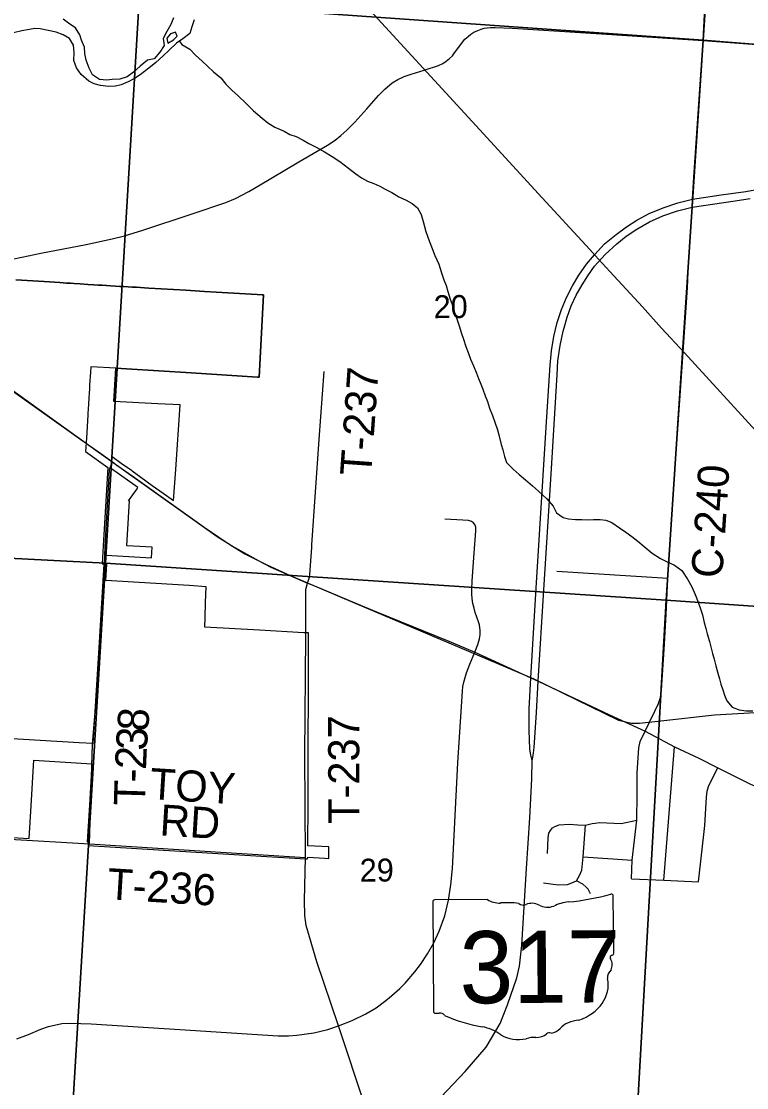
# Model space of a CAD drawing. Extents: x 114843 to 284848, y 317643 to 566895.
# Drawn here: x 229228 to 236223, y 344335 to 354619 of the extents above; entities that cross this region are included whole.
import ezdxf

# ---------------------------------------------------------------- set-up
doc = ezdxf.new("R2010")
doc.units = 0
for name, color, linetype in [('GM_X_City_Street', 7, 'Continuous'), ('GM_X_Corporation', 7, 'Continuous'), ('GM_X_County_Road', 7, 'Continuous'), ('GM_X_County_Road_Text', 7, 'Continuous'), ('GM_X_Major_River', 7, 'Continuous'), ('GM_X_Minor_River', 7, 'Continuous'), ('GM_X_Rail_Line', 7, 'Continuous'), ('GM_X_Section', 7, 'Continuous'), ('GM_X_Section_Text', 7, 'Continuous'), ('GM_X_State_Location', 7, 'Continuous'), ('GM_X_State_Route', 7, 'Continuous'), ('GM_X_State_Shield', 7, 'Continuous'), ('GM_X_Township_Road', 7, 'Continuous'), ('GM_X_Township_Road_Text', 7, 'Continuous')]:
    doc.layers.add(name, color=color, linetype=linetype)

msp = doc.modelspace()

# ---------------------------------------------------------------- linework, layer by layer
at = {"layer": 'GM_X_City_Street'}
msp.add_line((235423, 346335), (235527, 347623), dxfattribs=at)
for points in [[(235804, 354434), (235841, 355192), (235841, 355197)], [(233602, 348535), (233632, 348609), (233646, 348662), (233653, 348701), (233654, 348744), (233646, 348800), (233638, 348828), (233606, 348917), (233594, 348958), (233582, 349004), (233576, 349053), (233573, 349094), (233573, 349138), (233576, 349224), (233596, 349489), (233610, 349705), (233610, 349740), (233604, 349761), (233589, 349782), (233568, 349795), (233542, 349804), (233487, 349807), (233312, 349817)], [(229186, 344806), (229297, 344846), (229415, 344899), (229491, 344926), (229619, 344953), (229701, 344957), (229902, 344949), (230755, 344896), (231706, 344834), (231805, 344834), (231884, 344841), (232048, 344862), (232183, 344896), (232286, 344931), (232420, 344983), (232551, 345048), (232649, 345106), (232731, 345167), (232776, 345201), (232878, 345292), (232931, 345342), (233024, 345453), (233076, 345523), (233145, 345624), (233206, 345730), (233256, 345843), (233311, 345991), (233347, 346143), (233370, 346291), (233385, 346450), (233438, 347468), (233481, 348158), (233487, 348204), (233496, 348246), (233522, 348336), (233553, 348418), (233602, 348535)], [(235112, 346349), (235118, 346529), (235165, 346915), (235167, 347160), (235167, 347371), (235183, 347613), (235195, 347674), (235244, 347773)], [(235757, 346321), (235821, 346862), (235835, 347135), (235842, 347193), (235854, 347238), (235876, 347286), (235944, 347419)], [(234668, 346868), (234732, 346881), (234762, 346887), (234804, 346891), (235014, 346883), (235165, 346915)], [(234301, 346592), (234310, 346745), (234316, 346789), (234330, 346815), (234350, 346841), (234372, 346855), (234416, 346869), (234514, 346876), (234596, 346870), (234668, 346868)], [(234582, 346331), (234614, 346387), (234632, 346431), (234647, 346561), (234668, 346868)], [(232286, 344931), (232079, 345547), (231975, 345900), (231963, 345994), (231959, 346141), (231968, 346555)], [(234647, 346561), (234883, 346545), (235118, 346529)], [(234264, 346309), (234404, 346292), (234496, 346294), (234538, 346309), (234582, 346331)], [(234717, 346205), (234696, 346249), (234672, 346271), (234642, 346297), (234582, 346331)], [(235112, 346349), (235423, 346335), (235757, 346321)]]:
    msp.add_lwpolyline(points, dxfattribs=at)
at = {"layer": 'GM_X_Corporation'}
for points in [[(229175, 352127), (229449, 352109), (229600, 352100), (229665, 352095), (229703, 352093), (229738, 352091), (229796, 352087), (229869, 352082), (229928, 352079), (229968, 352076), (230008, 352074), (230048, 352071), (230088, 352069), (230135, 352064), (230178, 352062), (230187, 352062), (230216, 352061), (230258, 352058), (230298, 352056), (230338, 352054), (230377, 352051), (230417, 352049), (230457, 352047), (230816, 352025), (230994, 352015), (231221, 352001), (231501, 351985), (231549, 351982), (231564, 351981), (231521, 351186), (231507, 351187), (230867, 351228), (230243, 351267), (230139, 351273), (229897, 351286), (229894, 351234), (229892, 351194), (229889, 351154), (229887, 351114), (229885, 351074), (229882, 351034), (229879, 350987), (229876, 350928), (229870, 350836), (229870, 350822), (229856, 350600), (229846, 350469), (230061, 350316), (230016, 349559), (230006, 349386), (230024, 349385), (229982, 348684), (229919, 347653), (229786, 347661), (229032, 347707)], [(229038, 346755), (229305, 346739), (229324, 347054), (229350, 347494), (229908, 347459), (229884, 347058), (229863, 346705), (229877, 346703), (229874, 346669), (231540, 346569), (231972, 346542), (231989, 346541), (231990, 346558), (232156, 346548), (232193, 346546), (232194, 346656), (231991, 346668), (231995, 347073), (231999, 348723), (231951, 348723), (231524, 348747), (230999, 348777), (231001, 348869), (231005, 349013), (231009, 349166), (230846, 349178), (230042, 349225), (230052, 349384), (230042, 349384), (230047, 349470), (230483, 349446), (230490, 349547), (230245, 349561), (230251, 349670), (230257, 349776), (230264, 349887), (230270, 349993), (230260, 349994), (230344, 350111), (230352, 350122), (230096, 350304), (230103, 350421), (230192, 350357), (230204, 350349), (230286, 350292), (230297, 350283), (230382, 350222), (230491, 350144), (230595, 350070), (230697, 349997), (230718, 350296), (230761, 350920), (230544, 350931), (230121, 350953), (230139, 351273), (230243, 351267), (230867, 351228), (231507, 351187), (231521, 351186), (231564, 351981), (231549, 351982), (231501, 351985), (231221, 352001), (230994, 352015), (230816, 352025), (230457, 352047), (230417, 352049), (230377, 352051), (230338, 352054), (230298, 352056), (230258, 352058), (230216, 352061), (230187, 352062), (230178, 352062), (230135, 352064), (230088, 352069), (230048, 352071), (230008, 352074), (229968, 352076), (229928, 352079), (229869, 352082), (229796, 352087), (229738, 352091), (229703, 352093), (229665, 352095), (229600, 352100), (229449, 352109), (229175, 352127)]]:
    msp.add_lwpolyline(points, dxfattribs=at)
at = {"layer": 'GM_X_County_Road'}
for points in [[(229141, 352324), (229233, 352346), (229416, 352382), (229852, 352467), (230105, 352521), (230224, 352551), (230401, 352604), (230876, 352764), (231199, 352873), (231293, 352911), (231421, 352978), (231516, 353034), (231903, 353263), (232181, 353424), (232253, 353473), (232310, 353518), (232368, 353570), (232443, 353646), (232559, 353774), (232672, 353903), (232732, 353964), (232803, 354025), (232858, 354059), (232920, 354087), (232989, 354109), (233114, 354147), (233251, 354192), (233293, 354213), (233324, 354235), (233358, 354261), (233385, 354288), (233407, 354315), (233506, 354446), (233536, 354473), (233563, 354495), (233592, 354514), (233629, 354532), (233664, 354545), (233691, 354553), (233721, 354557), (233754, 354559), (233796, 354560), (233960, 354553), (234822, 354498), (235804, 354434), (237480, 354308)], [(235659, 352202), (235665, 352326), (235698, 352826), (235702, 352903), (235713, 353117), (235804, 354434)], [(235453, 349041), (235464, 349248), (235537, 350361), (235611, 351429), (235651, 352053), (235659, 352202)], [(228078, 351741), (228182, 351694), (228321, 351620), (228338, 351611), (228410, 351571), (228495, 351517), (228647, 351411), (228790, 351311), (229004, 351159), (229660, 350689), (229890, 350526)], [(229890, 350526), (229973, 350467), (230107, 350370), (230150, 350340)], [(230150, 350340), (230308, 350229), (230991, 349741), (231134, 349643), (231170, 349619), (231258, 349562), (231517, 349416), (231633, 349355), (231987, 349200), (232034, 349183), (232039, 349181)], [(232039, 349181), (232217, 349106), (232383, 349037), (232654, 348924), (233352, 348640), (233602, 348535), (234141, 348288), (234213, 348255)], [(235244, 347773), (235338, 347967), (235374, 348039), (235392, 348098), (235402, 348168), (235432, 348612), (235449, 348963), (235453, 349041)], [(234213, 348255), (234900, 347929), (235244, 347773), (235527, 347623), (235763, 347511), (235944, 347419), (236265, 347260), (236390, 347214), (236438, 347204), (236605, 347164), (236705, 347141)], [(232815, 343618), (232782, 343658), (232743, 343699), (232701, 343764), (232668, 343813), (232646, 343864), (232626, 343936), (232545, 344156), (232286, 344931)]]:
    msp.add_lwpolyline(points, dxfattribs=at)
at = {"layer": 'GM_X_Major_River'}
for points in [[(230895, 354635), (230871, 354565), (230852, 354503), (230784, 354449), (230726, 354410), (230655, 354342), (230593, 354283), (230526, 354221), (230458, 354166), (230373, 354102), (230319, 354067), (230259, 354037), (230192, 354006), (230136, 353994), (230068, 353992), (229992, 353999), (229930, 354015), (229878, 354043), (229805, 354108), (229761, 354172), (229733, 354242), (229736, 354318), (229730, 354390), (229691, 354454), (229631, 354489), (229563, 354515), (229411, 354546), (229359, 354550), (229307, 354540), (229233, 354529), (229154, 354509)], [(230697, 354654), (230669, 354588), (230632, 354522), (230596, 354453), (230605, 354385), (230565, 354321), (230508, 354259), (230446, 354246), (230374, 354188), (230311, 354129), (230249, 354085), (230177, 354062), (230105, 354058), (230053, 354052), (229983, 354059), (229915, 354103), (229881, 354169), (229852, 354245), (229840, 354309), (229836, 354371), (229807, 354438), (229791, 354490), (229749, 354556), (229695, 354592), (229630, 354640)], [(230716, 354516), (230668, 354500), (230632, 354456), (230641, 354408)], [(230641, 354408), (230696, 354440), (230732, 354476), (230716, 354516)]]:
    msp.add_lwpolyline(points, dxfattribs=at)
at = {"layer": 'GM_X_Minor_River'}
for points in [[(230753, 354428), (230775, 354397), (230852, 354352), (230909, 354293), (230973, 354234), (231028, 354182), (231080, 354133), (231151, 354073), (231200, 354012), (231262, 353953), (231315, 353903), (231398, 353824), (231468, 353757), (231549, 353684), (231605, 353640), (231674, 353599), (231762, 353560), (231817, 353529), (231877, 353507), (231947, 353474), (232002, 353441), (232070, 353407), (232151, 353362), (232227, 353315), (232300, 353268), (232382, 353203), (232453, 353149), (232507, 353110), (232566, 353079), (232628, 353055), (232684, 353028), (232737, 353000), (232801, 352969), (232867, 352928), (232938, 352894), (232996, 352861), (233047, 352822), (233083, 352756), (233102, 352690), (233129, 352593), (233160, 352503), (233191, 352427), (233215, 352362), (233254, 352278), (233281, 352195), (233304, 352125), (233324, 352071), (233341, 352012), (233365, 351940), (233388, 351872), (233403, 351820), (233425, 351759), (233450, 351681), (233473, 351607), (233491, 351554), (233514, 351484), (233536, 351426), (233561, 351361), (233590, 351297), (233618, 351227), (233637, 351174), (233658, 351120), (233678, 351070), (233701, 351008), (233723, 350953), (233744, 350889), (233771, 350819), (233795, 350752), (233820, 350680), (233834, 350630), (233857, 350539), (233870, 350487), (233889, 350421), (233907, 350363), (233970, 350300), (234030, 350247), (234089, 350197), (234157, 350138), (234216, 350089), (234297, 350014), (234356, 349944), (234390, 349879), (234453, 349833), (234505, 349822), (234573, 349815), (234635, 349813), (234695, 349812), (234747, 349816), (234809, 349815), (234865, 349809), (234922, 349784), (234998, 349735), (235059, 349691), (235117, 349652), (235175, 349607), (235236, 349555), (235313, 349490), (235393, 349439), (235450, 349408), (235526, 349374), (235597, 349321)], [(235597, 349321), (235653, 349240), (235694, 349166), (235725, 349091), (235754, 349017), (235778, 348953), (235797, 348894), (235814, 348822), (235830, 348762), (235843, 348712), (235863, 348639), (235876, 348587), (235895, 348521), (235911, 348469), (235926, 348402), (235946, 348334), (235961, 348278), (235975, 348226), (235992, 348173), (236009, 348119), (236031, 348065), (236082, 348004), (236152, 347980), (236218, 347969), (236284, 347968)]]:
    msp.add_lwpolyline(points, dxfattribs=at)
at = {"layer": 'GM_X_Rail_Line'}
for points in [[(232523, 354800), (233686, 353533), (234213, 352960), (234712, 352417), (234762, 352361), (234832, 352283), (234903, 352206), (235217, 351865), (235403, 351661), (235623, 351423), (236313, 350671)], [(229017, 351143), (230424, 350142), (231117, 349652), (231385, 349483), (231589, 349380), (231820, 349274), (232447, 349009), (234171, 348279), (234988, 347880), (235111, 347850), (235189, 347849), (235396, 347872), (235913, 347931), (236307, 347953)]]:
    msp.add_lwpolyline(points, dxfattribs=at)
at = {"layer": 'GM_X_Section'}
for points in [[(230676, 360230), (236156, 359827), (235804, 354437), (230366, 354820)], [(236156, 359827), (241626, 359408), (241220, 354004), (235804, 354437)], [(225412, 355208), (230366, 354820), (230039, 349392), (225068, 349650), (225387, 354900)], [(230366, 354820), (235804, 354437), (235447, 349037), (230039, 349392)], [(235804, 354437), (241220, 354004), (240898, 348660), (235447, 349037)], [(225068, 349650), (230039, 349392), (229712, 343949), (224749, 344245), (225060, 349570)], [(230039, 349392), (235447, 349037), (235140, 343630), (229712, 343949)], [(240898, 348660), (240545, 343333), (235140, 343630), (235447, 349037)]]:
    msp.add_lwpolyline(points, close=True, dxfattribs=at)
at = {"layer": 'GM_X_State_Route'}
for points in [[(234141, 348288), (234193, 349151), (234291, 350704), (234328, 351302), (234342, 351442), (234364, 351580), (234396, 351716), (234438, 351840), (234485, 351955), (234542, 352068), (234604, 352172), (234679, 352276), (234754, 352368), (234853, 352472), (234965, 352563), (235063, 352636), (235164, 352703), (235283, 352767), (235418, 352819), (235560, 352869), (235702, 352903), (235977, 352945), (236216, 352979), (236371, 353008)], [(234463, 351662), (234491, 351766), (234530, 351874), (234579, 351977), (234637, 352077), (234690, 352165), (234756, 352257), (234860, 352369), (234970, 352474), (235061, 352546), (235163, 352615), (235285, 352684), (235414, 352742), (235556, 352792), (235698, 352826), (236113, 352888), (236257, 352910)], [(234213, 348255), (234266, 349136), (234338, 350251), (234396, 351210), (234403, 351344), (234423, 351493), (234454, 351631), (234463, 351662)], [(234153, 347491), (234140, 347542), (234132, 347603), (234125, 347780), (234125, 347987), (234141, 348288)], [(234153, 347491), (234165, 347539), (234173, 347617), (234197, 347953), (234213, 348255)], [(232854, 343812), (233218, 344184), (233509, 344489), (233711, 344726), (233846, 344952), (233917, 345132), (234005, 345395), (234031, 345508), (234056, 345710), (234099, 346449), (234132, 346937), (234152, 347313), (234153, 347491)]]:
    msp.add_lwpolyline(points, dxfattribs=at)
at = {"layer": 'GM_X_State_Shield'}
for p, q in [((234941, 345631), (234937, 346184)), ((233197, 346127), (233204, 345070)), ((233723, 346149), (233214, 346145)), ((234940, 345631), (234941, 345631))]:
    msp.add_line(p, q, dxfattribs=at)
for centre, major_axis, ratio, start_param, end_param in [((234306, 347594), (1846, 13), 0.800001, 4.814394, 5.042369), ((234917, 346186), (19.4, 0.1), 0.8, 6.141152, 7.989035), ((233217, 346129), (20.2, 0.1), 0.8, 1.712693, 3.28349), ((233844, 346272), (196, 1), 0.8, 4.042523, 4.731795), ((233914, 345557), (702, 5), 0.8, 1.404758, 1.657858), ((234069, 346141), (56.4, 0.4), 0.8, 3.836095, 5.185415), ((234153, 346019), (117, 1), 0.8, 0.950623, 2.079405), ((234303, 346188), (141, 1), 0.8, 4.081561, 5.145723), ((234555, 345832), (371, 3), 0.8, 1.699011, 2.107814), ((234936, 345590), (30, 0.2), 0.8, 1.883978, 3.671073), ((234746, 345519), (180, 1), 0.8, 5.934695, 6.695948), ((234920, 345629), (20.7, 0.1), 0.8, 5.05454, 6.418171), ((235012, 345400), (131, 1), 0.8, 2.387724, 3.262537), ((234426, 345326), (462, 3), 0.8, 5.101753, 6.440018), ((233224, 345068), (20.3, 0.1), 0.8, 3.00124, 4.508301), ((233227, 345176), (155, 1), 0.8, 4.665946, 4.897461), ((233260, 345010), (56, 0.4), 0.8, 0.519207, 1.627899), ((233959, 345964), (1333, 10), 0.8, 4.195996, 4.488959), ((234625, 344784), (253, 2), 0.8, 1.647645, 2.488434), ((233572, 344598), (417, 3), 0.8, 0.823519, 1.323588), ((234193, 344932), (141, 1), 0.8, 4.691044, 5.507374), ((234321, 344831), (39.7, 0.3), 0.8, 1.147584, 2.315152), ((234303, 344976), (149, 1), 0.8, 4.937069, 5.64225), ((234020, 345010), (265, 2), 0.8, 4.026481, 4.996735), ((234176, 344646), (217, 2), 0.8, 1.495662, 1.94098)]:
    msp.add_ellipse(centre, major_axis=major_axis, ratio=ratio, start_param=start_param, end_param=end_param, dxfattribs=at)
at = {"layer": 'GM_X_Township_Road'}
msp.add_line((234391, 349315), (235464, 349248), dxfattribs=at)
for points in [[(232028, 349544), (232030, 349569), (232100, 350586), (232147, 351243)], [(229884, 346685), (229915, 347647), (229977, 348381), (230021, 349096), (230037, 349555), (230077, 350293), (230080, 350307), (230107, 350370)], [(231987, 349200), (232006, 349257), (232010, 349284), (232028, 349544)], [(231973, 348726), (231973, 349138), (231987, 349200)], [(231968, 346555), (231962, 347544), (231973, 348689), (231973, 348726)], [(227148, 346847), (227190, 346843), (229832, 346688)], [(229832, 346688), (229884, 346685), (231405, 346591), (231968, 346555)]]:
    msp.add_lwpolyline(points, dxfattribs=at)

# ---------------------------------------------------------------- texts
at = {"layer": 'GM_X_County_Road_Text'}
msp.add_text('C-240', height=300, rotation=86.2895, dxfattribs=at).set_placement((235987, 349243))
at = {"layer": 'GM_X_Section_Text'}
for s, p in [('20', (233205, 351756)), ('29', (232492, 346321))]:
    msp.add_text(s, height=221, rotation=0.414, dxfattribs=at).set_placement(p)
at = {"layer": 'GM_X_State_Location'}
for s, p in [('s', (234052, 345534)), ('r', (234052, 345534)), ('317', (233699, 345459))]:
    msp.add_text(s, height=1, rotation=0.414, dxfattribs=at).set_placement(p)
at = {"layer": 'GM_X_State_Shield'}
msp.add_text('317', height=696.1, rotation=0.414, dxfattribs=at).set_placement((233456, 345147))
at = {"layer": 'GM_X_Township_Road_Text'}
for s, rotation, p in [('T-237', 85.9288, (232600, 350228)), ('8', 85.4537, (230449, 347764)), ('T-237', 90.1388, (232489, 346879)), ('3', 86.6175, (230438, 347581)), ('2', 87.5037, (230430, 347398)), ('TOY', 356.3994, (230460, 347119)), ('-', 88.0403, (230426, 347275)), ('T', 88.2235, (230419, 347051)), ('RD', 356.4691, (230557, 346768)), ('T-236', 356.488, (230050, 346153))]:
    msp.add_text(s, height=300, rotation=rotation, dxfattribs=at).set_placement(p)

doc.saveas('drawing.dxf')
